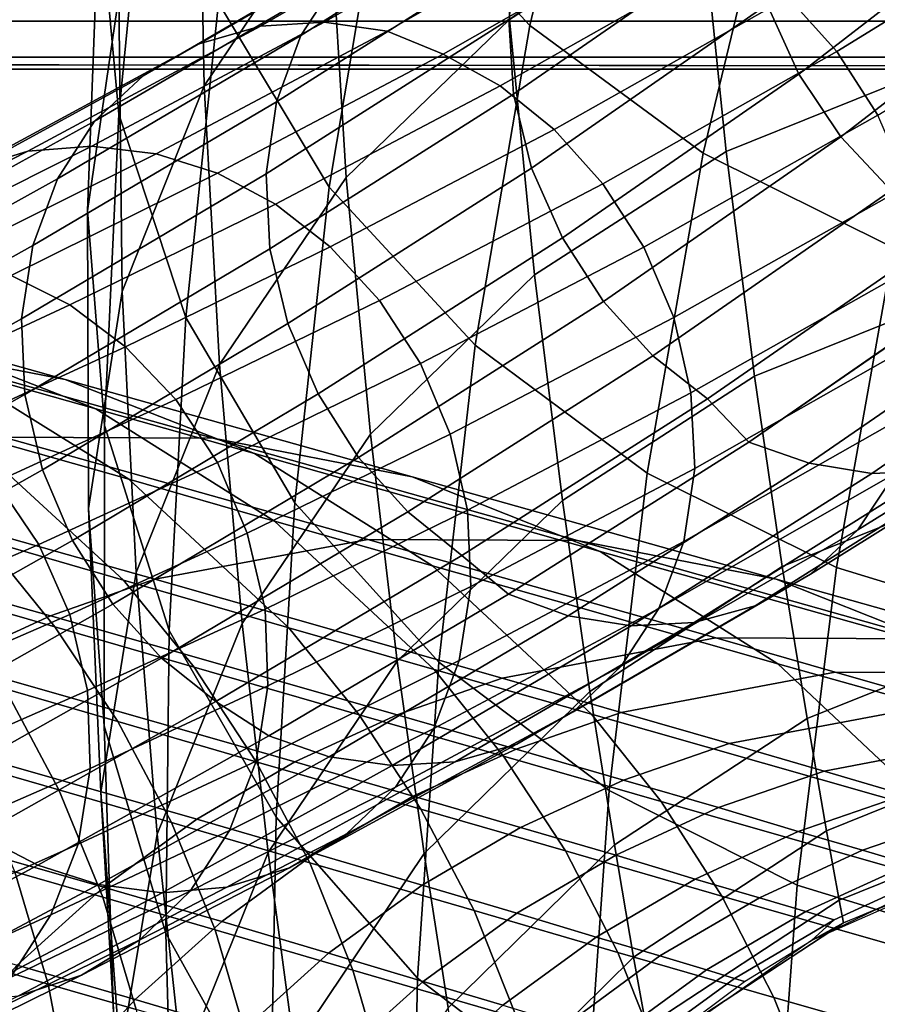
# Model space of a CAD drawing. Extents: x -43.1 to 43.1, y -41.3 to 41.3.
# Tile 425 of 656: x 0.586 to 0.741, y -0.621 to -0.443. Entities that reach past the tile are written whole.
import ezdxf

# ---------------------------------------------------------------- set-up
doc = ezdxf.new("R2010")
doc.units = 0
for name, color, linetype in [('CABLE', 18, 'CONTINUOUS'), ('CEILING_SUPPORT', 254, 'CONTINUOUS'), ('CLAMP', 254, 'CONTINUOUS'), ('METAL_BASE', 254, 'CONTINUOUS')]:
    doc.layers.add(name, color=color, linetype=linetype)

msp = doc.modelspace()

# ---------------------------------------------------------------- linework, layer by layer
at = {"layer": 'CABLE'}
for points in [[(0.665, -0.3578, 81.9605), (0.6516, -0.4156, 81.8397), (0.6782, -0.4442, 81.8517), (0.6919, -0.3866, 81.9715)], [(0.6053, -0.365, 81.6672), (0.6003, -0.4216, 81.5454), (0.6039, -0.4602, 81.5638), (0.6094, -0.4034, 81.6859)], [(0.6405, -0.3688, 81.3707), (0.6419, -0.4216, 81.2484), (0.6193, -0.4551, 81.2627), (0.6183, -0.402, 81.3862)], [(0.6311, -0.3823, 81.8249), (0.6219, -0.4401, 81.7032), (0.6419, -0.4734, 81.7184), (0.6516, -0.4156, 81.8397)], [(0.6056, -0.3831, 81.5268), (0.6039, -0.4389, 81.4032), (0.5982, -0.4777, 81.4211), (0.6003, -0.4216, 81.5454)], [(0.6919, -0.3866, 81.9715), (0.6782, -0.4442, 81.8517), (0.7095, -0.4673, 81.8605), (0.7234, -0.4098, 81.9793)], [(0.6712, -0.3933, 81.2364), (0.6745, -0.4431, 81.1136), (0.645, -0.4717, 81.1244), (0.6419, -0.4216, 81.2484)], [(0.6183, -0.402, 81.3862), (0.6193, -0.4551, 81.2627), (0.6045, -0.4923, 81.2786), (0.6039, -0.4389, 81.4032)], [(0.6094, -0.4034, 81.6859), (0.6039, -0.4602, 81.5638), (0.616, -0.497, 81.5811), (0.6219, -0.4401, 81.7032)], [(0.7466, -0.4058, 81.1004), (0.7514, -0.4518, 80.9773), (0.7137, -0.467, 80.9816), (0.709, -0.421, 81.1056)], [(0.6434, -0.4358, 29.6354), (0.6871, -0.4083, 29.5609), (0.6805, -0.4184, 29.5532), (0.6368, -0.446, 29.628)], [(0.7211, -0.4404, 29.4575), (0.7615, -0.4091, 29.3816), (0.7674, -0.4216, 29.3794), (0.7268, -0.453, 29.4556)], [(0.7234, -0.4098, 81.9793), (0.7095, -0.4673, 81.8605), (0.7439, -0.4844, 81.8661), (0.7578, -0.427, 81.9838)], [(0.7337, -0.4489, 29.6879), (0.7767, -0.4224, 29.6146), (0.7678, -0.4127, 29.6131), (0.7249, -0.4391, 29.6862)], [(0.6744, -0.4431, 29.5403), (0.7167, -0.4138, 29.4658), (0.7177, -0.4272, 29.4609), (0.6752, -0.4566, 29.5356)], [(0.6516, -0.4156, 81.8397), (0.6419, -0.4734, 81.7184), (0.6683, -0.502, 81.731), (0.6782, -0.4442, 81.8517)], [(0.6295, -0.4443, 29.7334), (0.6731, -0.4191, 29.6585), (0.6621, -0.4222, 29.6511), (0.6184, -0.4475, 29.7261)], [(0.641, -0.4436, 29.7401), (0.6845, -0.4186, 29.6654), (0.6731, -0.4191, 29.6585), (0.6295, -0.4443, 29.7334)], [(0.6368, -0.446, 29.628), (0.6805, -0.4184, 29.5532), (0.6762, -0.4302, 29.5462), (0.6324, -0.458, 29.6213)], [(0.6524, -0.4452, 29.7459), (0.6958, -0.4204, 29.6713), (0.6845, -0.4186, 29.6654), (0.641, -0.4436, 29.7401)], [(0.6003, -0.4216, 81.5454), (0.5982, -0.4777, 81.4211), (0.6013, -0.5165, 81.4389), (0.6039, -0.4602, 81.5638)], [(0.6419, -0.4216, 81.2484), (0.645, -0.4717, 81.1244), (0.6221, -0.5055, 81.1373), (0.6193, -0.4551, 81.2627)], [(0.6625, -0.4494, 29.7522), (0.7048, -0.4253, 29.6793), (0.6958, -0.4204, 29.6713), (0.6524, -0.4452, 29.7459)], [(0.709, -0.421, 81.1056), (0.7137, -0.467, 80.9816), (0.679, -0.4893, 80.9885), (0.6745, -0.4431, 81.1136)], [(0.7268, -0.453, 29.4556), (0.7674, -0.4216, 29.3794), (0.7753, -0.4327, 29.3787), (0.7344, -0.4643, 29.4552)], [(0.6184, -0.4475, 29.7261), (0.6621, -0.4222, 29.6511), (0.652, -0.4278, 29.6433), (0.6083, -0.4533, 29.7186)], [(0.7411, -0.4604, 29.6882), (0.7841, -0.4339, 29.6146), (0.7767, -0.4224, 29.6146), (0.7337, -0.4489, 29.6879)], [(0.6728, -0.4551, 29.7562), (0.7151, -0.4312, 29.6833), (0.7048, -0.4253, 29.6793), (0.6625, -0.4494, 29.7522)], [(0.6083, -0.4533, 29.7186), (0.652, -0.4278, 29.6433), (0.6434, -0.4358, 29.6354), (0.5995, -0.4615, 29.7111)], [(0.6752, -0.4566, 29.5356), (0.7177, -0.4272, 29.4609), (0.7211, -0.4404, 29.4575), (0.6785, -0.47, 29.5325)], [(0.6324, -0.458, 29.6213), (0.6762, -0.4302, 29.5462), (0.6744, -0.4431, 29.5403), (0.6305, -0.471, 29.6156)], [(0.6826, -0.463, 29.7593), (0.7249, -0.4391, 29.6862), (0.7151, -0.4312, 29.6833), (0.6728, -0.4551, 29.7562)], [(0.7344, -0.4643, 29.4552), (0.7753, -0.4327, 29.3787), (0.7845, -0.4422, 29.3794), (0.7435, -0.474, 29.4564)], [(0.5995, -0.4615, 29.7111), (0.6434, -0.4358, 29.6354), (0.6368, -0.446, 29.628), (0.5928, -0.4719, 29.704)], [(0.6039, -0.4389, 81.4032), (0.6045, -0.4923, 81.2786), (0.5984, -0.5315, 81.2955), (0.5982, -0.4777, 81.4211)], [(0.6914, -0.4728, 29.7611), (0.7337, -0.4489, 29.6879), (0.7249, -0.4391, 29.6862), (0.6826, -0.463, 29.7593)], [(0.6219, -0.4401, 81.7032), (0.616, -0.497, 81.5811), (0.6357, -0.5305, 81.5965), (0.6419, -0.4734, 81.7184)], [(0.6785, -0.47, 29.5325), (0.7211, -0.4404, 29.4575), (0.7268, -0.453, 29.4556), (0.6841, -0.4826, 29.5309)], [(0.6305, -0.471, 29.6156), (0.6744, -0.4431, 29.5403), (0.6752, -0.4566, 29.5356), (0.6312, -0.4846, 29.6113)], [(0.6745, -0.4431, 81.1136), (0.679, -0.4893, 80.9885), (0.6494, -0.5181, 80.9979), (0.645, -0.4717, 81.1244)], [(0.5874, -0.4669, 29.8093), (0.6295, -0.4443, 29.7334), (0.6184, -0.4475, 29.7261), (0.5761, -0.4704, 29.8025)], [(0.599, -0.466, 29.8156), (0.641, -0.4436, 29.7401), (0.6295, -0.4443, 29.7334), (0.5874, -0.4669, 29.8093)], [(0.6106, -0.4674, 29.8213), (0.6524, -0.4452, 29.7459), (0.641, -0.4436, 29.7401), (0.599, -0.466, 29.8156)], [(0.6782, -0.4442, 81.8517), (0.6683, -0.502, 81.731), (0.6994, -0.5251, 81.7407), (0.7095, -0.4673, 81.8605)], [(0.5928, -0.4719, 29.704), (0.6368, -0.446, 29.628), (0.6324, -0.458, 29.6213), (0.5883, -0.484, 29.6977)], [(0.6217, -0.4709, 29.8257), (0.6625, -0.4494, 29.7522), (0.6524, -0.4452, 29.7459), (0.6106, -0.4674, 29.8213)], [(0.5761, -0.4704, 29.8025), (0.6184, -0.4475, 29.7261), (0.6083, -0.4533, 29.7186), (0.5658, -0.4765, 29.7954)], [(0.6322, -0.4765, 29.8296), (0.6728, -0.4551, 29.7562), (0.6625, -0.4494, 29.7522), (0.6217, -0.4709, 29.8257)], [(0.6988, -0.4843, 29.7616), (0.7411, -0.4604, 29.6882), (0.7337, -0.4489, 29.6879), (0.6914, -0.4728, 29.7611)], [(0.7514, -0.4518, 80.9773), (0.7566, -0.4924, 80.8542), (0.7188, -0.5076, 80.8576), (0.7137, -0.467, 80.9816)], [(0.5658, -0.4765, 29.7954), (0.6083, -0.4533, 29.7186), (0.5995, -0.4615, 29.7111), (0.5569, -0.485, 29.7884)], [(0.6841, -0.4826, 29.5309), (0.7268, -0.453, 29.4556), (0.7344, -0.4643, 29.4552), (0.6915, -0.4941, 29.5309)], [(0.6193, -0.4551, 81.2627), (0.6221, -0.5055, 81.1373), (0.607, -0.5431, 81.152), (0.6045, -0.4923, 81.2786)], [(0.6421, -0.4842, 29.8327), (0.6826, -0.463, 29.7593), (0.6728, -0.4551, 29.7562), (0.6322, -0.4765, 29.8296)], [(0.6312, -0.4846, 29.6113), (0.6752, -0.4566, 29.5356), (0.6785, -0.47, 29.5325), (0.6344, -0.4981, 29.6084)], [(0.5883, -0.484, 29.6977), (0.6324, -0.458, 29.6213), (0.6305, -0.471, 29.6156), (0.5863, -0.4972, 29.6924)], [(0.6039, -0.4602, 81.5638), (0.6013, -0.5165, 81.4389), (0.613, -0.5536, 81.4558), (0.616, -0.497, 81.5811)], [(0.7042, -0.497, 29.7606), (0.7466, -0.4731, 29.6869), (0.7411, -0.4604, 29.6882), (0.6988, -0.4843, 29.7616)], [(0.5569, -0.485, 29.7884), (0.5995, -0.4615, 29.7111), (0.5928, -0.4719, 29.704), (0.5499, -0.4957, 29.7819)], [(0.651, -0.4939, 29.8346), (0.6914, -0.4728, 29.7611), (0.6826, -0.463, 29.7593), (0.6421, -0.4842, 29.8327)], [(0.6915, -0.4941, 29.5309), (0.7344, -0.4643, 29.4552), (0.7435, -0.474, 29.4564), (0.7004, -0.5039, 29.5323)], [(0.5609, -0.4852, 29.8909), (0.599, -0.466, 29.8156), (0.5874, -0.4669, 29.8093), (0.549, -0.4865, 29.8851)], [(0.5726, -0.4863, 29.8961), (0.6106, -0.4674, 29.8213), (0.599, -0.466, 29.8156), (0.5609, -0.4852, 29.8909)], [(0.549, -0.4865, 29.8851), (0.5874, -0.4669, 29.8093), (0.5761, -0.4704, 29.8025), (0.5374, -0.4903, 29.8789)], [(0.5844, -0.4894, 29.8995), (0.6217, -0.4709, 29.8257), (0.6106, -0.4674, 29.8213), (0.5726, -0.4863, 29.8961)], [(0.7137, -0.467, 80.9816), (0.7188, -0.5076, 80.8576), (0.6841, -0.5301, 80.8634), (0.679, -0.4893, 80.9885)], [(0.7095, -0.4673, 81.8605), (0.6994, -0.5251, 81.7407), (0.7336, -0.5422, 81.7472), (0.7439, -0.4844, 81.8661)], [(0.595, -0.4947, 29.9032), (0.6322, -0.4765, 29.8296), (0.6217, -0.4709, 29.8257), (0.5844, -0.4894, 29.8995)], [(0.5863, -0.4972, 29.6924), (0.6305, -0.471, 29.6156), (0.6312, -0.4846, 29.6113), (0.5869, -0.5109, 29.6885)], [(0.645, -0.4717, 81.1244), (0.6494, -0.5181, 80.9979), (0.6262, -0.5523, 81.0094), (0.6221, -0.5055, 81.1373)], [(0.6344, -0.4981, 29.6084), (0.6785, -0.47, 29.5325), (0.6841, -0.4826, 29.5309), (0.6399, -0.5108, 29.6071)], [(0.5499, -0.4957, 29.7819), (0.5928, -0.4719, 29.704), (0.5883, -0.484, 29.6977), (0.5453, -0.508, 29.7761)], [(0.6419, -0.4734, 81.7184), (0.6357, -0.5305, 81.5965), (0.6617, -0.5593, 81.6095), (0.6683, -0.502, 81.731)], [(0.6584, -0.5053, 29.8353), (0.6988, -0.4843, 29.7616), (0.6914, -0.4728, 29.7611), (0.651, -0.4939, 29.8346)], [(0.7073, -0.5106, 29.7581), (0.7498, -0.4866, 29.6841), (0.7466, -0.4731, 29.6869), (0.7042, -0.497, 29.7606)], [(0.7004, -0.5039, 29.5323), (0.7435, -0.474, 29.4564), (0.7535, -0.4818, 29.4588), (0.7103, -0.5117, 29.535)], [(0.6051, -0.5023, 29.9061), (0.6421, -0.4842, 29.8327), (0.6322, -0.4765, 29.8296), (0.595, -0.4947, 29.9032)], [(0.5982, -0.4777, 81.4211), (0.5984, -0.5315, 81.2955), (0.6012, -0.5708, 81.3125), (0.6013, -0.5165, 81.4389)], [(0.7103, -0.5117, 29.535), (0.7535, -0.4818, 29.4588), (0.764, -0.4875, 29.4623), (0.7178, -0.5195, 29.5438)], [(0.5453, -0.508, 29.7761), (0.5883, -0.484, 29.6977), (0.5863, -0.4972, 29.6924), (0.5433, -0.5214, 29.7713)], [(0.6399, -0.5108, 29.6071), (0.6841, -0.4826, 29.5309), (0.6915, -0.4941, 29.5309), (0.6472, -0.5223, 29.6074)], [(0.5869, -0.5109, 29.6885), (0.6312, -0.4846, 29.6113), (0.6344, -0.4981, 29.6084), (0.5901, -0.5245, 29.6859)], [(0.6142, -0.5118, 29.908), (0.651, -0.4939, 29.8346), (0.6421, -0.4842, 29.8327), (0.6051, -0.5023, 29.9061)], [(0.6638, -0.5181, 29.8346), (0.7042, -0.497, 29.7606), (0.6988, -0.4843, 29.7616), (0.6584, -0.5053, 29.8353)], [(0.7439, -0.4844, 81.8661), (0.7336, -0.5422, 81.7472), (0.7693, -0.5531, 81.7506), (0.7797, -0.4954, 81.8685)], [(0.708, -0.5243, 29.7542), (0.7505, -0.5002, 29.6798), (0.7498, -0.4866, 29.6841), (0.7073, -0.5106, 29.7581)], [(0.5621, -0.51, 29.978), (0.595, -0.4947, 29.9032), (0.5844, -0.4894, 29.8995), (0.5512, -0.5049, 29.9748)], [(0.679, -0.4893, 80.9885), (0.6841, -0.5301, 80.8634), (0.6542, -0.5591, 80.8713), (0.6494, -0.5181, 80.9979)], [(0.7178, -0.5195, 29.5438), (0.7603, -0.4902, 29.469), (0.7713, -0.494, 29.4736), (0.7287, -0.5233, 29.5486)], [(0.5997, -0.5135, 71.2347), (0.5732, -0.506, 71.0791), (0.5387, -0.4926, 71.0852), (0.5653, -0.5001, 71.2414)], [(0.6045, -0.4923, 81.2786), (0.607, -0.5431, 81.152), (0.6006, -0.5828, 81.1676), (0.5984, -0.5315, 81.2955)], [(0.7566, -0.4924, 80.8542), (0.7617, -0.5268, 80.7309), (0.7238, -0.542, 80.7335), (0.7188, -0.5076, 80.8576)], [(0.5942, -0.5082, 71.3963), (0.5653, -0.5001, 71.2414), (0.5291, -0.4931, 71.2482), (0.5581, -0.5012, 71.4036)], [(0.5725, -0.5173, 29.9807), (0.6051, -0.5023, 29.9061), (0.595, -0.4947, 29.9032), (0.5621, -0.51, 29.978)], [(0.6217, -0.5232, 29.9088), (0.6584, -0.5053, 29.8353), (0.651, -0.4939, 29.8346), (0.6142, -0.5118, 29.908)], [(0.6472, -0.5223, 29.6074), (0.6915, -0.4941, 29.5309), (0.7004, -0.5039, 29.5323), (0.6561, -0.5321, 29.6091)], [(0.7287, -0.5233, 29.5486), (0.7713, -0.494, 29.4736), (0.7827, -0.4958, 29.4793), (0.74, -0.5252, 29.5545)], [(0.74, -0.5252, 29.5545), (0.7827, -0.4958, 29.4793), (0.7943, -0.4953, 29.4859), (0.7515, -0.5247, 29.5613)], [(0.6057, -0.5262, 71.073), (0.5756, -0.5177, 70.8719), (0.5429, -0.4975, 70.8771), (0.5732, -0.506, 71.0791)], [(0.5433, -0.5214, 29.7713), (0.5863, -0.4972, 29.6924), (0.5869, -0.5109, 29.6885), (0.5438, -0.5352, 29.7678)], [(0.5901, -0.5245, 29.6859), (0.6344, -0.4981, 29.6084), (0.6399, -0.5108, 29.6071), (0.5955, -0.5373, 29.685)], [(0.616, -0.497, 81.5811), (0.613, -0.5536, 81.4558), (0.6323, -0.5873, 81.4712), (0.6357, -0.5305, 81.5965)], [(0.6669, -0.5318, 29.8325), (0.7073, -0.5106, 29.7581), (0.7042, -0.497, 29.7606), (0.6638, -0.5181, 29.8346)], [(0.7375, -0.5354, 29.6599), (0.7811, -0.5083, 29.5847), (0.7877, -0.4982, 29.5923), (0.7442, -0.5252, 29.6674)], [(0.6284, -0.5216, 71.389), (0.5997, -0.5135, 71.2347), (0.5653, -0.5001, 71.2414), (0.5942, -0.5082, 71.3963)], [(0.6209, -0.5188, 71.7103), (0.5581, -0.5012, 71.4036), (0.52, -0.501, 71.4109), (0.583, -0.5186, 71.7184)], [(0.6569, -0.5258, 71.7023), (0.5942, -0.5082, 71.3963), (0.5581, -0.5012, 71.4036), (0.6209, -0.5188, 71.7103)], [(0.706, -0.5375, 29.7489), (0.7486, -0.5133, 29.6741), (0.7505, -0.5002, 29.6798), (0.708, -0.5243, 29.7542)], [(0.5817, -0.5267, 29.9825), (0.6142, -0.5118, 29.908), (0.6051, -0.5023, 29.9061), (0.5725, -0.5173, 29.9807)], [(0.6683, -0.502, 81.731), (0.6617, -0.5593, 81.6095), (0.6925, -0.5825, 81.6197), (0.6994, -0.5251, 81.7407)], [(0.6221, -0.5055, 81.1373), (0.6262, -0.5523, 81.0094), (0.6108, -0.5904, 81.0225), (0.607, -0.5431, 81.152)], [(0.6271, -0.536, 29.9084), (0.6638, -0.5181, 29.8346), (0.6584, -0.5053, 29.8353), (0.6217, -0.5232, 29.9088)], [(0.6561, -0.5321, 29.6091), (0.7004, -0.5039, 29.5323), (0.7103, -0.5117, 29.535), (0.6659, -0.54, 29.612)], [(0.632, -0.5338, 71.2279), (0.6057, -0.5262, 71.073), (0.5732, -0.506, 71.0791), (0.5997, -0.5135, 71.2347)], [(0.6909, -0.5393, 71.6942), (0.6284, -0.5216, 71.389), (0.5942, -0.5082, 71.3963), (0.6569, -0.5258, 71.7023)], [(0.7188, -0.5076, 80.8576), (0.7238, -0.542, 80.7335), (0.689, -0.5646, 80.7381), (0.6841, -0.5301, 80.8634)], [(0.7289, -0.5434, 29.6521), (0.7725, -0.5162, 29.5767), (0.7811, -0.5083, 29.5847), (0.7375, -0.5354, 29.6599)], [(0.6047, -0.5445, 70.8669), (0.5795, -0.5372, 70.6659), (0.5502, -0.5104, 70.6701), (0.5756, -0.5177, 70.8719)], [(0.5955, -0.5373, 29.685), (0.6399, -0.5108, 29.6071), (0.6472, -0.5223, 29.6074), (0.6028, -0.5488, 29.6855)], [(0.6675, -0.5456, 29.829), (0.708, -0.5243, 29.7542), (0.7073, -0.5106, 29.7581), (0.6669, -0.5318, 29.8325)], [(0.5438, -0.5352, 29.7678), (0.5869, -0.5109, 29.6885), (0.5901, -0.5245, 29.6859), (0.547, -0.5488, 29.7657)], [(0.5894, -0.538, 29.9833), (0.6217, -0.5232, 29.9088), (0.6142, -0.5118, 29.908), (0.5817, -0.5267, 29.9825)], [(0.6659, -0.54, 29.612), (0.7103, -0.5117, 29.535), (0.7178, -0.5195, 29.5438), (0.6743, -0.547, 29.6192)], [(0.6606, -0.5419, 71.3817), (0.632, -0.5338, 71.2279), (0.5997, -0.5135, 71.2347), (0.6284, -0.5216, 71.389)], [(0.7015, -0.5496, 29.7426), (0.7442, -0.5252, 29.6674), (0.7486, -0.5133, 29.6741), (0.706, -0.5375, 29.7489)], [(0.7189, -0.5491, 29.6443), (0.7625, -0.5217, 29.5688), (0.7725, -0.5162, 29.5767), (0.7289, -0.5434, 29.6521)], [(0.6346, -0.5531, 71.0672), (0.6047, -0.5445, 70.8669), (0.5756, -0.5177, 70.8719), (0.6057, -0.5262, 71.073)], [(0.6013, -0.5165, 81.4389), (0.6012, -0.5708, 81.3125), (0.6124, -0.6083, 81.3289), (0.613, -0.5536, 81.4558)], [(0.6489, -0.5371, 72.0239), (0.583, -0.5186, 71.7184), (0.5446, -0.5258, 71.7261), (0.6104, -0.5443, 72.0317)], [(0.6868, -0.5373, 72.0157), (0.6209, -0.5188, 71.7103), (0.583, -0.5186, 71.7184), (0.6489, -0.5371, 72.0239)], [(0.7227, -0.5443, 72.0076), (0.6569, -0.5258, 71.7023), (0.6209, -0.5188, 71.7103), (0.6868, -0.5373, 72.0157)], [(0.6494, -0.5181, 80.9979), (0.6542, -0.5591, 80.8713), (0.6309, -0.5937, 80.8812), (0.6262, -0.5523, 81.0094)], [(0.6303, -0.5497, 29.9067), (0.6669, -0.5318, 29.8325), (0.6638, -0.5181, 29.8346), (0.6271, -0.536, 29.9084)], [(0.6743, -0.547, 29.6192), (0.7178, -0.5195, 29.5438), (0.7287, -0.5233, 29.5486), (0.6851, -0.5509, 29.6241)], [(0.595, -0.5507, 29.9831), (0.6271, -0.536, 29.9084), (0.6217, -0.5232, 29.9088), (0.5894, -0.538, 29.9833)], [(0.6028, -0.5488, 29.6855), (0.6472, -0.5223, 29.6074), (0.6561, -0.5321, 29.6091), (0.6116, -0.5586, 29.6873)], [(0.723, -0.5596, 71.6862), (0.6606, -0.5419, 71.3817), (0.6284, -0.5216, 71.389), (0.6909, -0.5393, 71.6942)], [(0.6851, -0.5509, 29.6241), (0.7287, -0.5233, 29.5486), (0.74, -0.5252, 29.5545), (0.6965, -0.5527, 29.6301)], [(0.7079, -0.5521, 29.6369), (0.7515, -0.5247, 29.5613), (0.7625, -0.5217, 29.5688), (0.7189, -0.5491, 29.6443)], [(0.547, -0.5488, 29.7657), (0.5901, -0.5245, 29.6859), (0.5955, -0.5373, 29.685), (0.5524, -0.5616, 29.765)], [(0.6654, -0.559, 29.8242), (0.706, -0.5375, 29.7489), (0.708, -0.5243, 29.7542), (0.6675, -0.5456, 29.829)], [(0.6994, -0.5251, 81.7407), (0.6925, -0.5825, 81.6197), (0.7265, -0.5996, 81.6269), (0.7336, -0.5422, 81.7472)], [(0.6965, -0.5527, 29.6301), (0.74, -0.5252, 29.5545), (0.7515, -0.5247, 29.5613), (0.7079, -0.5521, 29.6369)], [(0.6104, -0.5443, 72.0317), (0.5446, -0.5258, 71.7261), (0.5256, -0.5324, 71.7298), (0.5915, -0.5509, 72.0354)], [(0.563, -0.5495, 30.0586), (0.5894, -0.538, 29.9833), (0.5817, -0.5267, 29.9825), (0.5551, -0.5383, 30.0578)], [(0.6609, -0.5606, 71.2215), (0.6346, -0.5531, 71.0672), (0.6057, -0.5262, 71.073), (0.632, -0.5338, 71.2279)], [(0.7567, -0.5578, 71.9995), (0.6909, -0.5393, 71.6942), (0.6569, -0.5258, 71.7023), (0.7227, -0.5443, 72.0076)], [(0.6947, -0.56, 29.7355), (0.7375, -0.5354, 29.6599), (0.7442, -0.5252, 29.6674), (0.7015, -0.5496, 29.7426)], [(0.7617, -0.5268, 80.7309), (0.7662, -0.5543, 80.6073), (0.7283, -0.5695, 80.6093), (0.7238, -0.542, 80.7335)], [(0.6841, -0.5301, 80.8634), (0.689, -0.5646, 80.7381), (0.6591, -0.5939, 80.7446), (0.6542, -0.5591, 80.8713)], [(0.5923, -0.5529, 70.664), (0.5718, -0.547, 70.4627), (0.559, -0.5313, 70.4643), (0.5795, -0.5372, 70.6659)], [(0.5984, -0.5315, 81.2955), (0.6006, -0.5828, 81.1676), (0.6029, -0.6225, 81.1835), (0.6012, -0.5708, 81.3125)], [(0.6116, -0.5586, 29.6873), (0.6561, -0.5321, 29.6091), (0.6659, -0.54, 29.612), (0.6214, -0.5664, 29.6904)], [(0.6308, -0.5636, 29.9037), (0.6675, -0.5456, 29.829), (0.6669, -0.5318, 29.8325), (0.6303, -0.5497, 29.9067)], [(0.6357, -0.5305, 81.5965), (0.6323, -0.5873, 81.4712), (0.6579, -0.6164, 81.4843), (0.6617, -0.5593, 81.6095)], [(0.5915, -0.5509, 72.0354), (0.5256, -0.5324, 71.7298), (0.5072, -0.5409, 71.7332), (0.573, -0.5594, 72.0388)], [(0.6893, -0.5687, 71.3747), (0.6609, -0.5606, 71.2215), (0.632, -0.5338, 71.2279), (0.6606, -0.5419, 71.3817)], [(0.686, -0.5683, 29.728), (0.7289, -0.5434, 29.6521), (0.7375, -0.5354, 29.6599), (0.6947, -0.56, 29.7355)], [(0.5524, -0.5616, 29.765), (0.5955, -0.5373, 29.685), (0.6028, -0.5488, 29.6855), (0.5598, -0.5731, 29.7657)], [(0.6175, -0.5602, 70.8645), (0.5923, -0.5529, 70.664), (0.5795, -0.5372, 70.6659), (0.6047, -0.5445, 70.8669)], [(0.5982, -0.5644, 29.9818), (0.6303, -0.5497, 29.9067), (0.6271, -0.536, 29.9084), (0.595, -0.5507, 29.9831)], [(0.7118, -0.5549, 72.3319), (0.6489, -0.5371, 72.0239), (0.6104, -0.5443, 72.0317), (0.6732, -0.5622, 72.3389)], [(0.7499, -0.5551, 72.3245), (0.6868, -0.5373, 72.0157), (0.6489, -0.5371, 72.0239), (0.7118, -0.5549, 72.3319)], [(0.6608, -0.5713, 29.8184), (0.7015, -0.5496, 29.7426), (0.706, -0.5375, 29.7489), (0.6654, -0.559, 29.8242)], [(0.786, -0.5621, 72.3172), (0.7227, -0.5443, 72.0076), (0.6868, -0.5373, 72.0157), (0.7499, -0.5551, 72.3245)], [(0.5687, -0.5621, 30.0585), (0.595, -0.5507, 29.9831), (0.5894, -0.538, 29.9833), (0.563, -0.5495, 30.0586)], [(0.7887, -0.578, 71.9914), (0.723, -0.5596, 71.6862), (0.6909, -0.5393, 71.6942), (0.7567, -0.5578, 71.9995)], [(0.6214, -0.5664, 29.6904), (0.6659, -0.54, 29.612), (0.6743, -0.547, 29.6192), (0.631, -0.5726, 29.6958)], [(0.7515, -0.5864, 71.6785), (0.6893, -0.5687, 71.3747), (0.6606, -0.5419, 71.3817), (0.723, -0.5596, 71.6862)], [(0.7238, -0.542, 80.7335), (0.7283, -0.5695, 80.6093), (0.6935, -0.5923, 80.6127), (0.689, -0.5646, 80.7381)], [(0.7336, -0.5422, 81.7472), (0.7265, -0.5996, 81.6269), (0.7622, -0.6105, 81.6311), (0.7693, -0.5531, 81.7506)], [(0.6732, -0.5622, 72.3389), (0.6104, -0.5443, 72.0317), (0.5915, -0.5509, 72.0354), (0.6542, -0.5688, 72.3423)], [(0.607, -0.5431, 81.152), (0.6108, -0.5904, 81.0225), (0.6041, -0.6306, 81.0366), (0.6006, -0.5828, 81.1676)], [(0.6473, -0.5688, 71.0644), (0.6175, -0.5602, 70.8645), (0.6047, -0.5445, 70.8669), (0.6346, -0.5531, 71.0672)], [(0.6758, -0.5741, 29.7205), (0.7189, -0.5491, 29.6443), (0.7289, -0.5434, 29.6521), (0.686, -0.5683, 29.728)], [(0.8202, -0.5755, 72.3099), (0.7567, -0.5578, 71.9995), (0.7227, -0.5443, 72.0076), (0.786, -0.5621, 72.3172)], [(0.6287, -0.5772, 29.8995), (0.6654, -0.559, 29.8242), (0.6675, -0.5456, 29.829), (0.6308, -0.5636, 29.9037)], [(0.6037, -0.57, 70.6621), (0.5833, -0.5641, 70.4613), (0.5718, -0.547, 70.4627), (0.5923, -0.5529, 70.664)], [(0.631, -0.5726, 29.6958), (0.6743, -0.547, 29.6192), (0.6851, -0.5509, 29.6241), (0.6419, -0.5764, 29.7007)], [(0.5598, -0.5731, 29.7657), (0.6028, -0.5488, 29.6855), (0.6116, -0.5586, 29.6873), (0.5686, -0.5828, 29.7677)], [(0.5987, -0.5785, 29.9793), (0.6308, -0.5636, 29.9037), (0.6303, -0.5497, 29.9067), (0.5982, -0.5644, 29.9818)], [(0.6539, -0.5819, 29.8119), (0.6947, -0.56, 29.7355), (0.7015, -0.5496, 29.7426), (0.6608, -0.5713, 29.8184)], [(0.6647, -0.5773, 29.7133), (0.7079, -0.5521, 29.6369), (0.7189, -0.5491, 29.6443), (0.6758, -0.5741, 29.7205)], [(0.572, -0.5759, 30.0576), (0.5982, -0.5644, 29.9818), (0.595, -0.5507, 29.9831), (0.5687, -0.5621, 30.0585)], [(0.6542, -0.5688, 72.3423), (0.5915, -0.5509, 72.0354), (0.573, -0.5594, 72.0388), (0.6357, -0.5773, 72.3454)], [(0.6419, -0.5764, 29.7007), (0.6851, -0.5509, 29.6241), (0.6965, -0.5527, 29.6301), (0.6533, -0.578, 29.7066)], [(0.6287, -0.5773, 70.8623), (0.6037, -0.57, 70.6621), (0.5923, -0.5529, 70.664), (0.6175, -0.5602, 70.8645)], [(0.6262, -0.5523, 81.0094), (0.6309, -0.5937, 80.8812), (0.6153, -0.6323, 80.8925), (0.6108, -0.5904, 81.0225)], [(0.6734, -0.5763, 71.2185), (0.6473, -0.5688, 71.0644), (0.6346, -0.5531, 71.0672), (0.6609, -0.5606, 71.2215)], [(0.6533, -0.578, 29.7066), (0.6965, -0.5527, 29.6301), (0.7079, -0.5521, 29.6369), (0.6647, -0.5773, 29.7133)], [(0.613, -0.5536, 81.4558), (0.6124, -0.6083, 81.3289), (0.6313, -0.6424, 81.3438), (0.6323, -0.5873, 81.4712)], [(0.7334, -0.5611, 72.4493), (0.7118, -0.5549, 72.3319), (0.6732, -0.5622, 72.3389), (0.6947, -0.5684, 72.4558)], [(0.7715, -0.5612, 72.4425), (0.7499, -0.5551, 72.3245), (0.7118, -0.5549, 72.3319), (0.7334, -0.5611, 72.4493)], [(0.7662, -0.5543, 80.6073), (0.7698, -0.5745, 80.4829), (0.7318, -0.5898, 80.4842), (0.7283, -0.5695, 80.6093)], [(0.5686, -0.5828, 29.7677), (0.6116, -0.5586, 29.6873), (0.6214, -0.5664, 29.6904), (0.5786, -0.5905, 29.7707)], [(0.6357, -0.5773, 72.3454), (0.573, -0.5594, 72.0388), (0.5553, -0.5698, 72.042), (0.618, -0.5877, 72.3482)], [(0.593, -0.5824, 70.4599), (0.5771, -0.5778, 70.2587), (0.5673, -0.5595, 70.2597), (0.5833, -0.5641, 70.4613)], [(0.6585, -0.5859, 71.0619), (0.6287, -0.5773, 70.8623), (0.6175, -0.5602, 70.8645), (0.6473, -0.5688, 71.0644)], [(0.6239, -0.5897, 29.8944), (0.6608, -0.5713, 29.8184), (0.6654, -0.559, 29.8242), (0.6287, -0.5772, 29.8995)], [(0.6542, -0.5591, 80.8713), (0.6591, -0.5939, 80.7446), (0.6356, -0.6289, 80.7527), (0.6309, -0.5937, 80.8812)], [(0.645, -0.5904, 29.8049), (0.686, -0.5683, 29.728), (0.6947, -0.56, 29.7355), (0.6539, -0.5819, 29.8119)], [(0.6617, -0.5593, 81.6095), (0.6579, -0.6164, 81.4843), (0.6885, -0.6398, 81.4948), (0.6925, -0.5825, 81.6197)], [(0.7019, -0.5845, 71.3715), (0.6734, -0.5763, 71.2185), (0.6609, -0.5606, 71.2215), (0.6893, -0.5687, 71.3747)], [(0.8172, -0.6049, 71.9837), (0.7515, -0.5864, 71.6785), (0.723, -0.5596, 71.6862), (0.7887, -0.578, 71.9914)], [(0.6947, -0.5684, 72.4558), (0.6732, -0.5622, 72.3389), (0.6542, -0.5688, 72.3423), (0.6757, -0.575, 72.4589)], [(0.753, -0.5667, 72.5667), (0.7334, -0.5611, 72.4493), (0.6947, -0.5684, 72.4558), (0.7142, -0.574, 72.5726)], [(0.7912, -0.5668, 72.5606), (0.7715, -0.5612, 72.4425), (0.7334, -0.5611, 72.4493), (0.753, -0.5667, 72.5667)], [(0.6134, -0.5883, 70.6605), (0.593, -0.5824, 70.4599), (0.5833, -0.5641, 70.4613), (0.6037, -0.57, 70.6621)], [(0.5965, -0.5922, 29.9759), (0.6287, -0.5772, 29.8995), (0.6308, -0.5636, 29.9037), (0.5987, -0.5785, 29.9793)], [(0.5725, -0.59, 30.0557), (0.5987, -0.5785, 29.9793), (0.5982, -0.5644, 29.9818), (0.572, -0.5759, 30.0576)], [(0.689, -0.5646, 80.7381), (0.6935, -0.5923, 80.6127), (0.6634, -0.6218, 80.6176), (0.6591, -0.5939, 80.7446)], [(0.5786, -0.5905, 29.7707), (0.6214, -0.5664, 29.6904), (0.631, -0.5726, 29.6958), (0.5892, -0.596, 29.7743)], [(0.7702, -0.5716, 72.6843), (0.753, -0.5667, 72.5667), (0.7142, -0.574, 72.5726), (0.7314, -0.579, 72.6894)], [(0.6347, -0.5965, 29.7979), (0.6758, -0.5741, 29.7205), (0.686, -0.5683, 29.728), (0.645, -0.5904, 29.8049)], [(0.6757, -0.575, 72.4589), (0.6542, -0.5688, 72.3423), (0.6357, -0.5773, 72.3454), (0.6571, -0.5835, 72.4617)], [(0.6846, -0.5934, 71.2157), (0.6585, -0.5859, 71.0619), (0.6473, -0.5688, 71.0644), (0.6734, -0.5763, 71.2185)], [(0.7142, -0.574, 72.5726), (0.6947, -0.5684, 72.4558), (0.6757, -0.575, 72.4589), (0.6951, -0.5806, 72.5754)], [(0.7639, -0.6022, 71.6749), (0.7019, -0.5845, 71.3715), (0.6893, -0.5687, 71.3747), (0.7515, -0.5864, 71.6785)], [(0.7283, -0.5695, 80.6093), (0.7318, -0.5898, 80.4842), (0.6969, -0.6126, 80.4865), (0.6935, -0.5923, 80.6127)], [(0.618, -0.5877, 72.3482), (0.5553, -0.5698, 72.042), (0.5385, -0.5821, 72.0449), (0.6011, -0.6, 72.3508)], [(0.6012, -0.5708, 81.3125), (0.6029, -0.6225, 81.1835), (0.6138, -0.6605, 81.1989), (0.6124, -0.6083, 81.3289)], [(0.6384, -0.5956, 70.8603), (0.6134, -0.5883, 70.6605), (0.6037, -0.57, 70.6621), (0.6287, -0.5773, 70.8623)], [(0.6168, -0.6007, 29.8886), (0.6539, -0.5819, 29.8119), (0.6608, -0.5713, 29.8184), (0.6239, -0.5897, 29.8944)], [(0.5892, -0.596, 29.7743), (0.631, -0.5726, 29.6958), (0.6419, -0.5764, 29.7007), (0.6002, -0.5995, 29.7791)], [(0.7849, -0.5759, 72.802), (0.7702, -0.5716, 72.6843), (0.7314, -0.579, 72.6894), (0.7459, -0.5833, 72.8063)], [(0.6234, -0.6, 29.791), (0.6647, -0.5773, 29.7133), (0.6758, -0.5741, 29.7205), (0.6347, -0.5965, 29.7979)], [(0.7314, -0.579, 72.6894), (0.7142, -0.574, 72.5726), (0.6951, -0.5806, 72.5754), (0.7123, -0.5856, 72.6918)], [(0.7698, -0.5745, 80.4829), (0.7721, -0.587, 80.3561), (0.7341, -0.6023, 80.3567), (0.7318, -0.5898, 80.4842)], [(0.6002, -0.5995, 29.7791), (0.6419, -0.5764, 29.7007), (0.6533, -0.578, 29.7066), (0.6117, -0.601, 29.7847)], [(0.6951, -0.5806, 72.5754), (0.6757, -0.575, 72.4589), (0.6571, -0.5835, 72.4617), (0.6765, -0.5892, 72.578)], [(0.7129, -0.6016, 71.3684), (0.6846, -0.5934, 71.2157), (0.6734, -0.5763, 71.2185), (0.7019, -0.5845, 71.3715)], [(0.5702, -0.6039, 30.0531), (0.5965, -0.5922, 29.9759), (0.5987, -0.5785, 29.9793), (0.5725, -0.59, 30.0557)], [(0.601, -0.6018, 70.4587), (0.5851, -0.5972, 70.2577), (0.5771, -0.5778, 70.2587), (0.593, -0.5824, 70.4599)], [(0.5916, -0.605, 29.9716), (0.6239, -0.5897, 29.8944), (0.6287, -0.5772, 29.8995), (0.5965, -0.5922, 29.9759)], [(0.6117, -0.601, 29.7847), (0.6533, -0.578, 29.7066), (0.6647, -0.5773, 29.7133), (0.6234, -0.6, 29.791)], [(0.6571, -0.5835, 72.4617), (0.6357, -0.5773, 72.3454), (0.618, -0.5877, 72.3482), (0.6393, -0.5939, 72.4644)], [(0.6681, -0.6042, 71.0595), (0.6384, -0.5956, 70.8603), (0.6287, -0.5773, 70.8623), (0.6585, -0.5859, 71.0619)], [(0.7459, -0.5833, 72.8063), (0.7314, -0.579, 72.6894), (0.7123, -0.5856, 72.6918), (0.7267, -0.5899, 72.8082)], [(0.6077, -0.6095, 29.8823), (0.645, -0.5904, 29.8049), (0.6539, -0.5819, 29.8119), (0.6168, -0.6007, 29.8886)], [(0.7123, -0.5856, 72.6918), (0.6951, -0.5806, 72.5754), (0.6765, -0.5892, 72.578), (0.6937, -0.5942, 72.6941)], [(0.6011, -0.6, 72.3508), (0.5385, -0.5821, 72.0449), (0.5229, -0.5961, 72.0474), (0.5855, -0.6141, 72.3531)], [(0.6213, -0.6077, 70.659), (0.601, -0.6018, 70.4587), (0.593, -0.5824, 70.4599), (0.6134, -0.5883, 70.6605)], [(0.6006, -0.5828, 81.1676), (0.6041, -0.6306, 81.0366), (0.6062, -0.6709, 81.051), (0.6029, -0.6225, 81.1835)], [(0.6765, -0.5892, 72.578), (0.6571, -0.5835, 72.4617), (0.6393, -0.5939, 72.4644), (0.6587, -0.5996, 72.5804)], [(0.6925, -0.5825, 81.6197), (0.6885, -0.6398, 81.4948), (0.7223, -0.657, 81.5025), (0.7265, -0.5996, 81.6269)], [(0.7575, -0.5867, 72.9231), (0.7459, -0.5833, 72.8063), (0.7267, -0.5899, 72.8082), (0.7383, -0.5933, 72.9246)], [(0.7267, -0.5899, 72.8082), (0.7123, -0.5856, 72.6918), (0.6937, -0.5942, 72.6941), (0.7081, -0.5985, 72.8101)], [(0.7748, -0.6193, 71.6716), (0.7129, -0.6016, 71.3684), (0.7019, -0.5845, 71.3715), (0.7639, -0.6022, 71.6749)], [(0.6323, -0.5873, 81.4712), (0.6313, -0.6424, 81.3438), (0.6567, -0.6717, 81.3567), (0.6579, -0.6164, 81.4843)], [(0.6941, -0.6118, 71.2131), (0.6681, -0.6042, 71.0595), (0.6585, -0.5859, 71.0619), (0.6846, -0.5934, 71.2157)], [(0.7721, -0.587, 80.3561), (0.7729, -0.5912, 80.2289), (0.7349, -0.6064, 80.2289), (0.7341, -0.6023, 80.3567)], [(0.766, -0.5892, 73.04), (0.7575, -0.5867, 72.9231), (0.7383, -0.5933, 72.9246), (0.7468, -0.5958, 73.041)], [(0.6393, -0.5939, 72.4644), (0.618, -0.5877, 72.3482), (0.6011, -0.6, 72.3508), (0.6225, -0.6062, 72.4668)], [(0.6462, -0.615, 70.8585), (0.6213, -0.6077, 70.659), (0.6134, -0.5883, 70.6605), (0.6384, -0.5956, 70.8603)], [(0.5395, -0.6115, 29.8518), (0.5786, -0.5905, 29.7707), (0.5892, -0.596, 29.7743), (0.5507, -0.6166, 29.8543)], [(0.5843, -0.6163, 29.9667), (0.6168, -0.6007, 29.8886), (0.6239, -0.5897, 29.8944), (0.5916, -0.605, 29.9716)], [(0.5971, -0.6159, 29.8759), (0.6347, -0.5965, 29.7979), (0.645, -0.5904, 29.8049), (0.6077, -0.6095, 29.8823)], [(0.6108, -0.5904, 81.0225), (0.6153, -0.6323, 80.8925), (0.6083, -0.673, 80.9048), (0.6041, -0.6306, 81.0366)], [(0.6937, -0.5942, 72.6941), (0.6765, -0.5892, 72.578), (0.6587, -0.5996, 72.5804), (0.6758, -0.6047, 72.6962)], [(0.7318, -0.5898, 80.4842), (0.7341, -0.6023, 80.3567), (0.6992, -0.6252, 80.3578), (0.6969, -0.6126, 80.4865)], [(0.7383, -0.5933, 72.9246), (0.7267, -0.5899, 72.8082), (0.7081, -0.5985, 72.8101), (0.7197, -0.6019, 72.9261)], [(0.5652, -0.617, 30.0497), (0.5916, -0.605, 29.9716), (0.5965, -0.5922, 29.9759), (0.5702, -0.6039, 30.0531)], [(0.6935, -0.5923, 80.6127), (0.6969, -0.6126, 80.4865), (0.6669, -0.6423, 80.4898), (0.6634, -0.6218, 80.6176)], [(0.5911, -0.6175, 70.2569), (0.5794, -0.6141, 70.0555), (0.5733, -0.5938, 70.0561), (0.5851, -0.5972, 70.2577)], [(0.6309, -0.5937, 80.8812), (0.6356, -0.6289, 80.7527), (0.6199, -0.6679, 80.7621), (0.6153, -0.6323, 80.8925)], [(0.6587, -0.5996, 72.5804), (0.6393, -0.5939, 72.4644), (0.6225, -0.6062, 72.4668), (0.6418, -0.6119, 72.5825)], [(0.6591, -0.5939, 80.7446), (0.6634, -0.6218, 80.6176), (0.6399, -0.6571, 80.6238), (0.6356, -0.6289, 80.7527)], [(0.7081, -0.5985, 72.8101), (0.6937, -0.5942, 72.6941), (0.6758, -0.6047, 72.6962), (0.6902, -0.609, 72.8118)], [(0.7223, -0.6199, 71.3656), (0.6941, -0.6118, 71.2131), (0.6846, -0.5934, 71.2157), (0.7129, -0.6016, 71.3684)], [(0.7468, -0.5958, 73.041), (0.7383, -0.5933, 72.9246), (0.7197, -0.6019, 72.9261), (0.7281, -0.6044, 73.042)], [(0.7291, -0.6096, 73.2739), (0.7349, -0.6064, 80.2289), (0.7666, -0.5931, 80.2289), (0.7666, -0.5931, 73.2739)], [(0.5507, -0.6166, 29.8543), (0.5892, -0.596, 29.7743), (0.6002, -0.5995, 29.7791), (0.5619, -0.6199, 29.8587)], [(0.6758, -0.6236, 71.0574), (0.6462, -0.615, 70.8585), (0.6384, -0.5956, 70.8603), (0.6681, -0.6042, 71.0595)], [(0.7519, -0.5973, 73.1575), (0.7468, -0.5958, 73.041), (0.7281, -0.6044, 73.042), (0.7332, -0.6059, 73.158)], [(0.607, -0.6221, 70.4577), (0.5911, -0.6175, 70.2569), (0.5851, -0.5972, 70.2577), (0.601, -0.6018, 70.4587)], [(0.5856, -0.6197, 29.8697), (0.6234, -0.6, 29.791), (0.6347, -0.5965, 29.7979), (0.5971, -0.6159, 29.8759)], [(0.7536, -0.5978, 73.2739), (0.7519, -0.5973, 73.1575), (0.7332, -0.6059, 73.158), (0.7291, -0.6096, 73.2739)], [(0.5619, -0.6199, 29.8587), (0.6002, -0.5995, 29.7791), (0.6117, -0.601, 29.7847), (0.5737, -0.621, 29.8639)], [(0.6758, -0.6047, 72.6962), (0.6587, -0.5996, 72.5804), (0.6418, -0.6119, 72.5825), (0.6589, -0.617, 72.698)], [(0.7197, -0.6019, 72.9261), (0.7081, -0.5985, 72.8101), (0.6902, -0.609, 72.8118), (0.7017, -0.6124, 72.9274)], [(0.7265, -0.5996, 81.6269), (0.7223, -0.657, 81.5025), (0.7579, -0.6681, 81.5073), (0.7622, -0.6105, 81.6311)], [(0.5737, -0.621, 29.8639), (0.6117, -0.601, 29.7847), (0.6234, -0.6, 29.791), (0.5856, -0.6197, 29.8697)], [(0.5749, -0.6254, 29.9613), (0.6077, -0.6095, 29.8823), (0.6168, -0.6007, 29.8886), (0.5843, -0.6163, 29.9667)], [(0.6225, -0.6062, 72.4668), (0.6011, -0.6, 72.3508), (0.5855, -0.6141, 72.3531), (0.6068, -0.6203, 72.4689)], [(0.7842, -0.6376, 71.6685), (0.7223, -0.6199, 71.3656), (0.7129, -0.6016, 71.3684), (0.7748, -0.6193, 71.6716)], [(0.6272, -0.628, 70.6577), (0.607, -0.6221, 70.4577), (0.601, -0.6018, 70.4587), (0.6213, -0.6077, 70.659)], [(0.7341, -0.6023, 80.3567), (0.7349, -0.6064, 80.2289), (0.7, -0.6293, 80.2289), (0.6992, -0.6252, 80.3578)], [(0.7281, -0.6044, 73.042), (0.7197, -0.6019, 72.9261), (0.7017, -0.6124, 72.9274), (0.7101, -0.6149, 73.0429)], [(0.5576, -0.6285, 30.0459), (0.5843, -0.6163, 29.9667), (0.5916, -0.605, 29.9716), (0.5652, -0.617, 30.0497)], [(0.6902, -0.609, 72.8118), (0.6758, -0.6047, 72.6962), (0.6589, -0.617, 72.698), (0.6733, -0.6213, 72.8134)], [(0.7018, -0.6312, 71.2108), (0.6758, -0.6236, 71.0574), (0.6681, -0.6042, 71.0595), (0.6941, -0.6118, 71.2131)], [(0.7332, -0.6059, 73.158), (0.7281, -0.6044, 73.042), (0.7101, -0.6149, 73.0429), (0.7152, -0.6165, 73.1584)], [(0.6418, -0.6119, 72.5825), (0.6225, -0.6062, 72.4668), (0.6068, -0.6203, 72.4689), (0.6262, -0.626, 72.5844)], [(0.6956, -0.633, 73.2739), (0.7, -0.6293, 80.2289), (0.7349, -0.6064, 80.2289), (0.7291, -0.6096, 73.2739)], [(0.7291, -0.6096, 73.2739), (0.7332, -0.6059, 73.158), (0.7152, -0.6165, 73.1584), (0.717, -0.617, 73.2739)], [(0.6124, -0.6083, 81.3289), (0.6138, -0.6605, 81.1989), (0.6325, -0.6951, 81.2131), (0.6313, -0.6424, 81.3438)], [(0.6521, -0.6353, 70.8569), (0.6272, -0.628, 70.6577), (0.6213, -0.6077, 70.659), (0.6462, -0.615, 70.8585)], [(0.564, -0.6322, 29.9559), (0.5971, -0.6159, 29.8759), (0.6077, -0.6095, 29.8823), (0.5749, -0.6254, 29.9613)], [(0.7017, -0.6124, 72.9274), (0.6902, -0.609, 72.8118), (0.6733, -0.6213, 72.8134), (0.6848, -0.6248, 72.9286)], [(0.6589, -0.617, 72.698), (0.6418, -0.6119, 72.5825), (0.6262, -0.626, 72.5844), (0.6432, -0.6311, 72.6996)], [(0.73, -0.6393, 71.3631), (0.7018, -0.6312, 71.2108), (0.6941, -0.6118, 71.2131), (0.7223, -0.6199, 71.3656)], [(0.6068, -0.6203, 72.4689), (0.5855, -0.6141, 72.3531), (0.5712, -0.6298, 72.355), (0.5925, -0.636, 72.4706)], [(0.5951, -0.6384, 70.2563), (0.5834, -0.635, 70.0551), (0.5794, -0.6141, 70.0555), (0.5911, -0.6175, 70.2569)], [(0.6969, -0.6126, 80.4865), (0.6992, -0.6252, 80.3578), (0.6691, -0.655, 80.3595), (0.6669, -0.6423, 80.4898)], [(0.7101, -0.6149, 73.0429), (0.7017, -0.6124, 72.9274), (0.6848, -0.6248, 72.9286), (0.6932, -0.6273, 73.0437)], [(0.6816, -0.6439, 71.0556), (0.6521, -0.6353, 70.8569), (0.6462, -0.615, 70.8585), (0.6758, -0.6236, 71.0574)], [(0.7152, -0.6165, 73.1584), (0.7101, -0.6149, 73.0429), (0.6932, -0.6273, 73.0437), (0.6983, -0.6288, 73.1588)], [(0.5522, -0.6364, 29.9505), (0.5856, -0.6197, 29.8697), (0.5971, -0.6159, 29.8759), (0.564, -0.6322, 29.9559)], [(0.6109, -0.643, 70.4568), (0.5951, -0.6384, 70.2563), (0.5911, -0.6175, 70.2569), (0.607, -0.6221, 70.4577)], [(0.6733, -0.6213, 72.8134), (0.6589, -0.617, 72.698), (0.6432, -0.6311, 72.6996), (0.6576, -0.6354, 72.8147)], [(0.6579, -0.6164, 81.4843), (0.6567, -0.6717, 81.3567), (0.687, -0.6954, 81.3673), (0.6885, -0.6398, 81.4948)], [(0.717, -0.617, 73.2739), (0.7152, -0.6165, 73.1584), (0.6983, -0.6288, 73.1588), (0.6956, -0.633, 73.2739)], [(0.6262, -0.626, 72.5844), (0.6068, -0.6203, 72.4689), (0.5925, -0.636, 72.4706), (0.6119, -0.6417, 72.586)], [(0.7917, -0.657, 71.6657), (0.73, -0.6393, 71.3631), (0.7223, -0.6199, 71.3656), (0.7842, -0.6376, 71.6685)]]:
    msp.add_3dface(points, dxfattribs=at)
at = {"layer": 'CEILING_SUPPORT'}
for points in [[(0.068, -0.0542, 101.9285), (0.7651, 0, 101.9285), (0.7651, -0.7651, 101.9285), (0, -0.7651, 101.9285)], [(0.068, -0.0542, 101.859), (0.7651, 0, 101.859), (0.7651, -0.7651, 101.859), (0, -0.7651, 101.859)]]:
    msp.add_3dface(points, dxfattribs=at)
at = {"layer": 'CLAMP'}
for points in [[(-0.6955, -0.4326, 93.7344), (3.3384, -0.4326, 93.7344), (3.3384, -0.4434, 93.6914), (-0.6955, -0.4434, 93.6914)], [(-0.6955, -0.4434, 93.515), (3.3384, -0.4434, 93.515), (3.3384, -0.4326, 93.472), (-0.6955, -0.4326, 93.472)], [(-0.6955, -0.4434, 93.6914), (3.3384, -0.4434, 93.6914), (3.3384, -0.4499, 93.6475), (-0.6955, -0.4499, 93.6475)], [(-0.6955, -0.4499, 93.5589), (3.3384, -0.4499, 93.5589), (3.3384, -0.4434, 93.515), (-0.6955, -0.4434, 93.515)], [(-0.6955, -0.4499, 93.6475), (3.3384, -0.4499, 93.6475), (3.3384, -0.4521, 93.6032), (-0.6955, -0.4521, 93.6032)], [(3.3384, -0.4521, 93.6032), (3.3384, -0.4499, 93.5589), (-0.6955, -0.4499, 93.5589), (1.3214, -0.4521, 93.6032)], [(-0.6955, -0.4499, 93.5589), (-0.6955, -0.4521, 93.6032), (1.3214, -0.4521, 93.6032)]]:
    msp.add_3dface(points, dxfattribs=at)
at = {"layer": 'METAL_BASE'}
for points in [[(-1.669, 0.6609, 8.6989), (-0.8194, 1.6735, 8.6989), (0.4824, 1.903, 8.6989), (1.6271, -1.2421, 8.6989)], [(2.0792, 0, 8.6989), (1.6271, -1.2421, 8.6989), (0.4824, 1.903, 8.6989), (1.6271, 1.2421, 8.6989)], [(-0.9992, 1.3658, 8.6989), (-1.609, 0.3096, 8.6989), (-1.3972, -0.8914, 8.6989), (1.2928, 1.3658, 8.6989)], [(-1.3972, -0.8914, 8.6989), (-0.463, -1.6754, 8.6989), (0.7566, -1.6754, 8.6989), (1.2928, 1.3658, 8.6989)], [(-0.8992, 1.2466, 0.6411), (-1.4558, 0.2826, 0.6411), (-1.2625, -0.8137, 0.6411), (1.1929, 1.2466, 0.6411)], [(-1.2625, -0.8137, 0.6411), (-0.4098, -1.5292, 0.6411), (0.7034, -1.5292, 0.6411), (1.1929, 1.2466, 0.6411)], [(1.7494, 0.2826, 0.6411), (1.1929, 1.2466, 0.6411), (0.7034, -1.5292, 0.6411), (1.5562, -0.8137, 0.6411)], [(-0.8194, -1.6735, 8.6989), (-1.669, -0.6609, 8.6989), (-1.669, 0.6609, 8.6989), (1.6271, -1.2421, 8.6989)]]:
    msp.add_3dface(points, dxfattribs=at)

doc.saveas('drawing.dxf')
